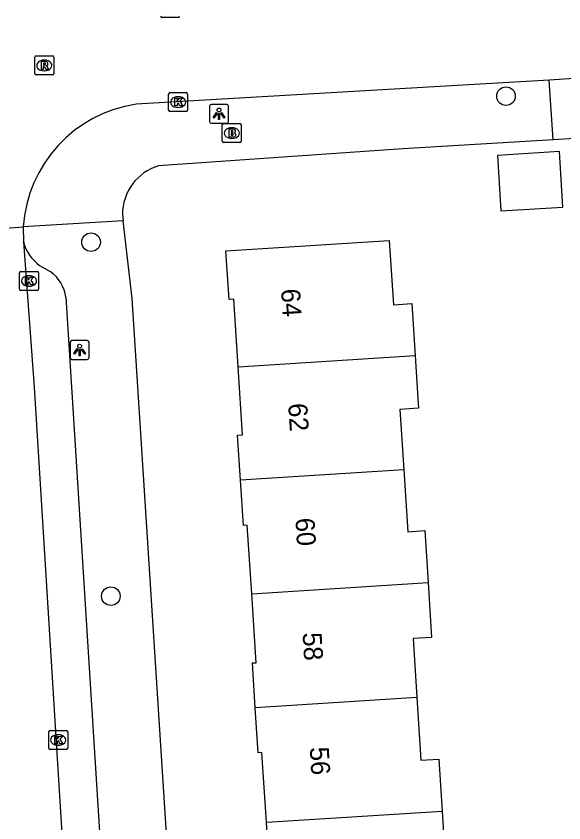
# Model space of a CAD drawing. Extents: x 159689 to 160786, y 387323 to 388339.
# Drawn here: x 160494.74 to 160523.57, y 387803.51 to 387845.96 of the extents above; entities that cross this region are included whole.
import ezdxf

# ---------------------------------------------------------------- set-up
doc = ezdxf.new("R2010")
doc.units = 0
for name, color, linetype in [('IMGEO_Boom', 7, 'Continuous'), ('IMGEO_Brandkraan', 7, 'Continuous'), ('IMGEO_Kolk', 7, 'Continuous'), ('IMGEO_Lichtpunt', 7, 'Continuous'), ('IMGEO_Pand', 7, 'Continuous'), ('IMGEO_Pand_nummerreeks', 7, 'Continuous'), ('IMGEO_Rijbaan_lokaal_gesloten', 7, 'Continuous'), ('IMGEO_Rijbaan_lokaal_open', 7, 'Continuous'), ('IMGEO_Rioolput', 7, 'Continuous'), ('IMGEO_Voetpad_open', 7, 'Continuous')]:
    doc.layers.add(name, color=color, linetype=linetype)

msp = doc.modelspace()

# ---------------------------------------------------------------- linework, layer by layer
at = {"layer": 'IMGEO_Boom'}
for centre in [(160520.53, 387841.75), (160498.686, 387834.067), (160499.73, 387815.436)]:
    msp.add_circle(centre, 0.489, dxfattribs=at)
at = {"layer": 'IMGEO_Brandkraan'}
for p, q in [((160505.668, 387840.309), (160506.52, 387840.309)), ((160505.593, 387839.383), (160505.593, 387840.235)), ((160506.081, 387840.089), (160506.106, 387840.089)), ((160506.594, 387840.235), (160506.594, 387839.383)), ((160506.104, 387839.529), (160506.079, 387839.529)), ((160506.52, 387839.309), (160505.668, 387839.309))]:
    msp.add_line(p, q, dxfattribs=at)
for points in [[(160505.668, 387840.309), (160506.52, 387840.309)], [(160505.593, 387839.383), (160505.593, 387840.235)], [(160505.941, 387840.009), (160505.941, 387839.609), (160506.154, 387839.609)], [(160506.172, 387840.009), (160505.941, 387840.009)], [(160506.12, 387839.928), (160506.066, 387839.928), (160506.066, 387839.852)], [(160506.066, 387839.852), (160506.119, 387839.852)], [(160506.594, 387840.235), (160506.594, 387839.383)], [(160506.128, 387839.776), (160506.066, 387839.776), (160506.066, 387839.695)], [(160506.066, 387839.695), (160506.128, 387839.695)], [(160506.52, 387839.309), (160505.668, 387839.309)]]:
    msp.add_lwpolyline(points, dxfattribs=at)
for centre, radius, start, end in [((160505.67, 387840.233), 0.0765, 91.552, 178.448), ((160505.67, 387840.233), 0.0765, 91.552, 178.448), ((160506.518, 387840.233), 0.0765, 1.552, 88.448), ((160506.518, 387840.233), 0.0765, 1.552, 88.448), ((160506.121, 387839.89), 0.0379, 267.8285, 90.9355), ((160506.176, 387839.864), 0.145, 59.4692, 91.5367), ((160506.201, 387839.911), 0.0922, 285.5137, 58.1501), ((160506.129, 387839.735), 0.0404, 269.8759, 90.5077), ((160506.16, 387839.86), 0.251, 268.6676, 293.5347), ((160506.206, 387839.719), 0.105, 301.3115, 78.989), ((160505.67, 387839.385), 0.0765, 181.552, 268.448), ((160505.67, 387839.385), 0.0765, 181.552, 268.448), ((160506.518, 387839.385), 0.0765, 271.552, 358.448), ((160506.518, 387839.385), 0.0765, 271.552, 358.448)]:
    msp.add_arc(centre, radius, start, end, dxfattribs=at)
for centre, major_axis, ratio, start_param, end_param in [((160506.08, 387839.809), (-0.387, 0.002), 0.722429, 4.712389, 7.853982), ((160506.105, 387839.809), (-0.39, 0.002), 0.717154, 1.570796, 4.712389)]:
    msp.add_ellipse(centre, major_axis=major_axis, ratio=ratio, start_param=start_param, end_param=end_param, dxfattribs=at)
at = {"layer": 'IMGEO_Kolk'}
for p, q in [((160503.276, 387845.889), (160502.424, 387845.889)), ((160502.767, 387841.013), (160502.767, 387841.865)), ((160502.842, 387841.939), (160503.694, 387841.939)), ((160503.255, 387841.719), (160503.28, 387841.719)), ((160503.768, 387841.865), (160503.768, 387841.013)), ((160503.278, 387841.159), (160503.253, 387841.159)), ((160503.694, 387840.939), (160502.842, 387840.939)), ((160494.921, 387831.598), (160494.921, 387832.45)), ((160494.996, 387832.524), (160495.848, 387832.524)), ((160495.409, 387832.304), (160495.434, 387832.304)), ((160495.922, 387832.45), (160495.922, 387831.598)), ((160495.848, 387831.524), (160494.996, 387831.524)), ((160495.432, 387831.744), (160495.407, 387831.744)), ((160496.456, 387807.443), (160496.456, 387808.295)), ((160496.531, 387808.369), (160497.383, 387808.369)), ((160496.944, 387808.149), (160496.969, 387808.149)), ((160497.457, 387808.295), (160497.457, 387807.443)), ((160496.967, 387807.589), (160496.942, 387807.589)), ((160497.383, 387807.369), (160496.531, 387807.369))]:
    msp.add_line(p, q, dxfattribs=at)
for points in [[(160503.276, 387845.889), (160502.424, 387845.889)], [(160502.767, 387841.013), (160502.767, 387841.865)], [(160502.842, 387841.939), (160503.694, 387841.939)], [(160503.088, 387841.639), (160503.211, 387841.639), (160503.211, 387841.488), (160503.341, 387841.639), (160503.505, 387841.639), (160503.359, 387841.488), (160503.512, 387841.239), (160503.36, 387841.239), (160503.275, 387841.403), (160503.211, 387841.336), (160503.211, 387841.239), (160503.088, 387841.239), (160503.088, 387841.639)], [(160503.768, 387841.865), (160503.768, 387841.013)], [(160503.694, 387840.939), (160502.842, 387840.939)], [(160494.921, 387831.598), (160494.921, 387832.45)], [(160494.996, 387832.524), (160495.848, 387832.524)], [(160495.242, 387832.224), (160495.365, 387832.224), (160495.365, 387832.073), (160495.495, 387832.224), (160495.659, 387832.224), (160495.513, 387832.073), (160495.666, 387831.824), (160495.514, 387831.824), (160495.429, 387831.988), (160495.365, 387831.921), (160495.365, 387831.824), (160495.242, 387831.824), (160495.242, 387832.224)], [(160495.922, 387832.45), (160495.922, 387831.598)], [(160495.848, 387831.524), (160494.996, 387831.524)], [(160496.456, 387807.443), (160496.456, 387808.295)], [(160496.531, 387808.369), (160497.383, 387808.369)], [(160496.777, 387808.069), (160496.9, 387808.069), (160496.9, 387807.918), (160497.03, 387808.069), (160497.194, 387808.069), (160497.048, 387807.918), (160497.201, 387807.669), (160497.049, 387807.669), (160496.964, 387807.833), (160496.9, 387807.766), (160496.9, 387807.669), (160496.777, 387807.669), (160496.777, 387808.069)], [(160497.457, 387808.295), (160497.457, 387807.443)], [(160497.383, 387807.369), (160496.531, 387807.369)]]:
    msp.add_lwpolyline(points, dxfattribs=at)
for centre, start, end in [((160502.426, 387845.965), 181.552, 268.448), ((160502.426, 387845.965), 181.552, 268.448), ((160503.274, 387845.965), 271.552, 358.448), ((160503.274, 387845.965), 271.552, 358.448), ((160502.844, 387841.863), 91.552, 178.448), ((160502.844, 387841.863), 91.552, 178.448), ((160503.692, 387841.863), 1.552, 88.448), ((160503.692, 387841.863), 1.552, 88.448), ((160502.844, 387841.015), 181.552, 268.448), ((160502.844, 387841.015), 181.552, 268.448), ((160503.692, 387841.015), 271.552, 358.448), ((160503.692, 387841.015), 271.552, 358.448), ((160494.998, 387832.448), 91.552, 178.448), ((160494.998, 387832.448), 91.552, 178.448), ((160495.846, 387832.448), 1.552, 88.448), ((160495.846, 387832.448), 1.552, 88.448), ((160494.998, 387831.6), 181.552, 268.448), ((160494.998, 387831.6), 181.552, 268.448), ((160495.846, 387831.6), 271.552, 358.448), ((160495.846, 387831.6), 271.552, 358.448), ((160496.533, 387808.293), 91.552, 178.448), ((160496.533, 387808.293), 91.552, 178.448), ((160497.381, 387808.293), 1.552, 88.448), ((160497.381, 387808.293), 1.552, 88.448), ((160496.533, 387807.445), 181.552, 268.448), ((160496.533, 387807.445), 181.552, 268.448), ((160497.381, 387807.445), 271.552, 358.448), ((160497.381, 387807.445), 271.552, 358.448)]:
    msp.add_arc(centre, 0.0765, start, end, dxfattribs=at)
for centre, major_axis, ratio, start_param, end_param in [((160503.254, 387841.439), (-0.387, 0.002), 0.722429, 4.712389, 7.853982), ((160503.279, 387841.439), (-0.39, 0.002), 0.717154, 1.570796, 4.712389), ((160495.408, 387832.024), (-0.387, 0.002), 0.722429, 4.712389, 7.853982), ((160495.433, 387832.024), (-0.39, 0.002), 0.717154, 1.570796, 4.712389), ((160496.943, 387807.869), (-0.387, 0.002), 0.722429, 4.712389, 7.853982), ((160496.968, 387807.869), (-0.39, 0.002), 0.717154, 1.570796, 4.712389)]:
    msp.add_ellipse(centre, major_axis=major_axis, ratio=ratio, start_param=start_param, end_param=end_param, dxfattribs=at)
at = {"layer": 'IMGEO_Lichtpunt'}
for p, q in [((160504.924, 387841.226), (160504.924, 387840.419)), ((160504.924, 387841.226), (160504.924, 387840.419)), ((160505.826, 387841.321), (160505.018, 387841.321)), ((160505.826, 387841.321), (160505.018, 387841.321)), ((160505.92, 387840.419), (160505.92, 387841.226)), ((160505.92, 387840.419), (160505.92, 387841.226)), ((160505.018, 387840.325), (160505.826, 387840.325)), ((160505.018, 387840.325), (160505.826, 387840.325)), ((160497.587, 387828.799), (160497.587, 387827.992)), ((160497.587, 387828.799), (160497.587, 387827.992)), ((160498.489, 387828.894), (160497.681, 387828.894)), ((160498.489, 387828.894), (160497.681, 387828.894)), ((160498.583, 387827.992), (160498.583, 387828.799)), ((160498.583, 387827.992), (160498.583, 387828.799)), ((160497.681, 387827.898), (160498.489, 387827.898)), ((160497.681, 387827.898), (160498.489, 387827.898))]:
    msp.add_line(p, q, dxfattribs=at)
for points in [[(160505.298, 387840.89), (160505.337, 387840.862), (160505.149, 387840.6), (160505.111, 387840.627), (160505.298, 387840.89)], [(160505.4, 387840.842), (160505.447, 387840.842), (160505.447, 387840.52), (160505.4, 387840.52), (160505.4, 387840.842)], [(160505.51, 387840.862), (160505.548, 387840.889), (160505.735, 387840.627), (160505.696, 387840.599), (160505.51, 387840.862)], [(160497.961, 387828.463), (160498, 387828.435), (160497.812, 387828.173), (160497.774, 387828.2), (160497.961, 387828.463)], [(160498.063, 387828.415), (160498.11, 387828.415), (160498.11, 387828.093), (160498.063, 387828.093), (160498.063, 387828.415)], [(160498.173, 387828.435), (160498.211, 387828.462), (160498.398, 387828.2), (160498.359, 387828.172), (160498.173, 387828.435)]]:
    msp.add_lwpolyline(points, dxfattribs=at)
for centre in [(160505.423, 387841.024), (160498.086, 387828.597)]:
    msp.add_circle(centre, 0.0994, dxfattribs=at)
for centre, start, end in [((160505.018, 387841.226), 90, 180), ((160505.018, 387841.226), 90, 180), ((160505.826, 387841.226), 0, 90), ((160505.826, 387841.226), 0, 90), ((160505.018, 387840.419), 180, 270), ((160505.018, 387840.419), 180, 270), ((160505.826, 387840.419), 270, 0), ((160505.826, 387840.419), 270, 360), ((160497.681, 387828.799), 90, 180), ((160497.681, 387828.799), 90, 180), ((160498.489, 387828.799), 0, 90), ((160498.489, 387828.799), 0, 90), ((160497.681, 387827.992), 180, 270), ((160497.681, 387827.992), 180, 270), ((160498.489, 387827.992), 270, 0), ((160498.489, 387827.992), 270, 360)]:
    msp.add_arc(centre, 0.0946, start, end, dxfattribs=at)
at = {"layer": 'IMGEO_Pand'}
for points in [[(160523.52, 387835.911), (160523.342, 387838.833), (160520.082, 387838.635), (160520.26, 387835.712), (160523.52, 387835.911)], [(160506.424, 387827.5), (160506.197, 387831.064), (160505.951, 387831.048), (160505.788, 387833.609), (160514.383, 387834.157), (160514.599, 387830.768), (160515.576, 387830.831), (160515.751, 387828.097)], [(160506.424, 387827.5), (160515.751, 387828.097)], [(160515.751, 387828.097), (160515.895, 387825.842), (160515.928, 387825.323), (160514.946, 387825.26), (160515.148, 387822.089)], [(160506.551, 387821.538), (160506.399, 387823.917), (160506.652, 387823.933), (160506.424, 387827.5)], [(160515.148, 387822.089), (160506.551, 387821.538)], [(160515.148, 387822.089), (160515.356, 387818.83), (160516.256, 387818.888), (160516.431, 387816.15)], [(160507.143, 387815.555), (160506.912, 387819.174), (160506.703, 387819.161), (160506.551, 387821.538)], [(160507.143, 387815.555), (160516.431, 387816.15)], [(160516.431, 387816.15), (160516.615, 387813.269), (160515.638, 387813.206), (160515.836, 387810.102)], [(160507.328, 387809.558), (160507.177, 387811.923), (160507.374, 387811.935), (160507.143, 387815.555)], [(160515.836, 387810.102), (160507.328, 387809.558)], [(160515.836, 387810.102), (160516.046, 387806.804), (160516.989, 387806.864), (160517.163, 387804.13)], [(160507.915, 387803.538), (160507.681, 387807.203), (160507.479, 387807.19), (160507.328, 387809.558)], [(160507.915, 387803.538), (160517.163, 387804.13)], [(160517.163, 387804.13), (160517.346, 387801.271), (160516.426, 387801.212), (160516.626, 387798.075)], [(160508.082, 387797.528), (160507.923, 387799.855), (160508.149, 387799.869), (160507.915, 387803.538)]]:
    msp.add_lwpolyline(points, dxfattribs=at)
at = {"layer": 'IMGEO_Rijbaan_lokaal_gesloten'}
for points in [[(160489.082, 387834.417), (160495.119, 387834.87)], [(160495.119, 387834.87), (160495.133, 387834.082)], [(160495.133, 387834.082), (160495.685, 387826.43)], [(160495.685, 387826.43), (160498.175, 387786.249)]]:
    msp.add_lwpolyline(points, dxfattribs=at)
at = {"layer": 'IMGEO_Rijbaan_lokaal_open'}
for points in [[(160526.247, 387842.817), (160522.803, 387842.595)], [(160522.803, 387842.595), (160513.43, 387842.046), (160501.059, 387841.33)]]:
    msp.add_lwpolyline(points, dxfattribs=at)
msp.add_arc((160502.095, 387834.416), 6.991, 98.5249, 176.2777, dxfattribs=at)
at = {"layer": 'IMGEO_Rioolput'}
for p, q in [((160495.724, 387842.943), (160495.724, 387843.795)), ((160495.799, 387843.869), (160496.651, 387843.869)), ((160496.725, 387843.795), (160496.725, 387842.943)), ((160496.212, 387843.649), (160496.237, 387843.649)), ((160496.651, 387842.869), (160495.799, 387842.869)), ((160496.235, 387843.089), (160496.21, 387843.089))]:
    msp.add_line(p, q, dxfattribs=at)
for points in [[(160495.724, 387842.943), (160495.724, 387843.795)], [(160495.799, 387843.869), (160496.651, 387843.869)], [(160496.725, 387843.795), (160496.725, 387842.943)], [(160496.313, 387843.567), (160496.061, 387843.569), (160496.061, 387843.169)], [(160496.061, 387843.169), (160496.185, 387843.169), (160496.185, 387843.331), (160496.196, 387843.331)], [(160496.239, 387843.488), (160496.185, 387843.488), (160496.185, 387843.407)], [(160496.185, 387843.407), (160496.237, 387843.407)], [(160496.243, 387843.302), (160496.314, 387843.169), (160496.454, 387843.169), (160496.389, 387843.295)], [(160496.651, 387842.869), (160495.799, 387842.869)]]:
    msp.add_lwpolyline(points, dxfattribs=at)
for centre, radius, start, end in [((160495.801, 387843.793), 0.0765, 91.552, 178.448), ((160495.801, 387843.793), 0.0765, 91.552, 178.448), ((160496.649, 387843.793), 0.0765, 1.552, 88.448), ((160496.649, 387843.793), 0.0765, 1.552, 88.448), ((160496.195, 387843.278), 0.0533, 26.0293, 88.6989), ((160496.221, 387843.596), 0.19, 274.7715, 282.9687), ((160496.245, 387843.392), 0.0964, 77.0061, 93.1865), ((160496.259, 387843.449), 0.0378, 276.6634, 79.6772), ((160496.312, 387843.457), 0.109, 350.3612, 89.416), ((160496.31, 387843.457), 0.112, 277.5842, 350.9817), ((160496.294, 387843.242), 0.108, 29.5134, 73.7905), ((160495.801, 387842.945), 0.0765, 181.552, 268.448), ((160495.801, 387842.945), 0.0765, 181.552, 268.448), ((160496.649, 387842.945), 0.0765, 271.552, 358.448), ((160496.649, 387842.945), 0.0765, 271.552, 358.448)]:
    msp.add_arc(centre, radius, start, end, dxfattribs=at)
for centre, major_axis, ratio, start_param, end_param in [((160496.211, 387843.369), (-0.387, 0.002), 0.722429, 4.712389, 7.853982), ((160496.236, 387843.369), (-0.39, 0.002), 0.717154, 1.570796, 4.712389)]:
    msp.add_ellipse(centre, major_axis=major_axis, ratio=ratio, start_param=start_param, end_param=end_param, dxfattribs=at)
at = {"layer": 'IMGEO_Voetpad_open'}
for points in [[(160523.015, 387839.461), (160522.803, 387842.595)], [(160523.015, 387839.461), (160515.095, 387838.979), (160502.244, 387838.091)], [(160526.437, 387839.671), (160523.015, 387839.461)], [(160500.379, 387835.194), (160495.119, 387834.87)], [(160500.341, 387835.52), (160500.379, 387835.194)], [(160503.639, 387787.615), (160500.855, 387831.103), (160500.379, 387835.194)], [(160495.974, 387832.843), (160496.531, 387832.522)], [(160497.359, 387831.167), (160499.955, 387789.924)]]:
    msp.add_lwpolyline(points, dxfattribs=at)
for centre, radius, start, end in [((160503.006, 387835.537), 2.665, 106.6092, 180.3746), ((160497.281, 387834.635), 2.218, 194.4345, 233.9007), ((160495.412, 387830.908), 1.964, 7.5824, 55.2733)]:
    msp.add_arc(centre, radius, start, end, dxfattribs=at)

# ---------------------------------------------------------------- texts
at = {"layer": 'IMGEO_Pand_nummerreeks'}
for s, p in [('64', (160508.686, 387831.592)), ('62', (160509.063, 387825.567)), ('60', (160509.44, 387819.532)), ('58', (160509.817, 387813.503)), ('56', (160510.195, 387807.478))]:
    msp.add_text(s, height=1, rotation=273.5811, dxfattribs=at).set_placement(p)

doc.saveas('drawing.dxf')
